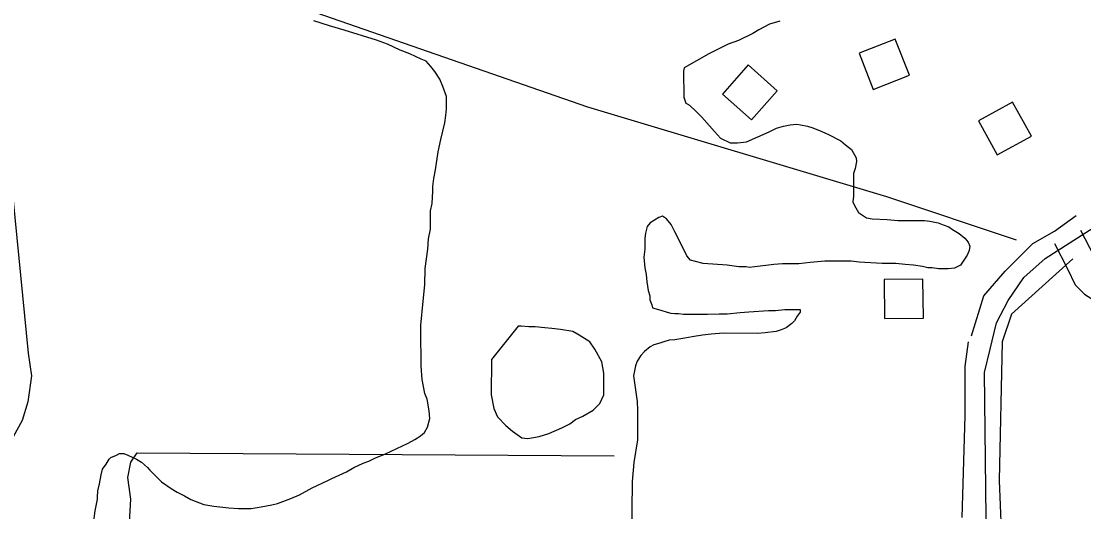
# Model space of a CAD drawing. Extents: x 3187622 to 3225504, y 800805 to 826213.
# Drawn here: x 3200774 to 3201868, y 807103 to 807608 of the extents above; entities that cross this region are included whole.
import ezdxf

# ---------------------------------------------------------------- set-up
doc = ezdxf.new("R2010")
doc.units = 0
for name, color, linetype in [('V-BLDG-OTLN', 7, 'Continuous'), ('V-ROAD-CNTR', 7, 'Continuous'), ('V-SITE-VEGE', 7, 'Continuous'), ('V-TOPO-SHOR', 7, 'Continuous')]:
    doc.layers.add(name, color=color, linetype=linetype)

msp = doc.modelspace()

# ---------------------------------------------------------------- linework, layer by layer
at = {"layer": 'V-BLDG-OTLN'}
for points in [[(3201651.7, 807537.4), (3201689, 807552.1), (3201674.4, 807589.3), (3201637.1, 807574.7)], [(3201526.4, 807506.2), (3201552.9, 807536.1), (3201523, 807562.7), (3201496.5, 807532.7)], [(3201779.4, 807470.1), (3201814.5, 807489.4), (3201795.2, 807524.4), (3201760.1, 807505.1)], [(3201703.3, 807302.2), (3201702.8, 807342.2), (3201662.8, 807341.7), (3201663.3, 807301.7)]]:
    msp.add_lwpolyline(points, close=True, dxfattribs=at)
at = {"layer": 'V-ROAD-CNTR'}
for points in [[(3201777.8, 806229.9), (3201766.2, 807246.1), (3201771.9, 807270.3), (3201778.7, 807297.4), (3201790.7, 807320.4), (3201806.7, 807343.9), (3201828.8, 807363.5), (3201874.4, 807392.5), (3201924.9, 807425.5), (3202397.4, 807686.1), (3202942.6, 807987.6)], [(3200746.1, 807622.1), (3200781.4, 807266.2), (3200784.8, 807242.8), (3200781, 807216.1), (3200775.4, 807196.7), (3200766.1, 807179.8)], [(3201865.1, 807392.6), (3201878.7, 807366.1), (3201884.7, 807353.5), (3201885.9, 807352.2), (3201887.7, 807350.4), (3201890, 807349.1), (3201896.9, 807346.4), (3201903.3, 807344.5), (3201937.7, 807337.4)], [(3201838.4, 807379), (3201851.8, 807352.8), (3201859.6, 807336.4), (3201864.6, 807331.1), (3201869.3, 807326.6), (3201876.6, 807322), (3201887.3, 807318), (3201895.9, 807315.4), (3201905.3, 807313.5)]]:
    msp.add_lwpolyline(points, dxfattribs=at)
at = {"layer": 'V-SITE-VEGE'}
for p, q in [((3201091.9, 807602.8), (3201075.6, 807608.1)), ((3201106.7, 807598.5), (3201091.9, 807602.8)), ((3201545, 807604.5), (3201533.9, 807598.7)), ((3201555.6, 807607.6), (3201545, 807604.5)), ((3201140.3, 807588.3), (3201106.7, 807598.5)), ((3201527.6, 807595.1), (3201512.8, 807587.8)), ((3201533.9, 807598.7), (3201527.6, 807595.1)), ((3201151.4, 807584.1), (3201140.3, 807588.3)), ((3201164.5, 807577.7), (3201151.4, 807584.1)), ((3201502.3, 807584.1), (3201482.2, 807574.2)), ((3201512.8, 807587.8), (3201502.3, 807584.1)), ((3201174.5, 807574), (3201164.5, 807577.7)), ((3201186.1, 807568.6), (3201174.5, 807574)), ((3201191.3, 807566.5), (3201186.1, 807568.6)), ((3201482.2, 807574.2), (3201456.8, 807559.6)), ((3201196.1, 807561.2), (3201191.3, 807566.5)), ((3201200.2, 807555.9), (3201196.1, 807561.2)), ((3201456.8, 807559.6), (3201456.3, 807556.4)), ((3201205.5, 807548), (3201200.2, 807555.9)), ((3201208.6, 807540.6), (3201205.5, 807548)), ((3201456.3, 807556.4), (3201456.7, 807529.5)), ((3201212.3, 807530.1), (3201208.6, 807540.6)), ((3201212.2, 807517.4), (3201212.3, 807530.1)), ((3201456.7, 807529.5), (3201458.8, 807523.2)), ((3201211.6, 807510.6), (3201212.2, 807517.4)), ((3201458.8, 807523.2), (3201461.4, 807522.1)), ((3201461.4, 807522.1), (3201467.2, 807516.8)), ((3201467.2, 807516.8), (3201475.1, 807508.9)), ((3201206.3, 807485.8), (3201210.6, 807503.2)), ((3201210.6, 807503.2), (3201211.6, 807510.6)), ((3201475.1, 807508.9), (3201488.2, 807494.1)), ((3201488.2, 807494.1), (3201494.5, 807487.2)), ((3201521.3, 807483.4), (3201544.5, 807493.8)), ((3201544.5, 807493.8), (3201551.9, 807497.5)), ((3201551.9, 807497.5), (3201559.3, 807499.6)), ((3201559.3, 807499.6), (3201566.2, 807501.1)), ((3201566.2, 807501.1), (3201573, 807501.6)), ((3201573, 807501.6), (3201576.7, 807501.1)), ((3201576.7, 807501.1), (3201584.1, 807499.5)), ((3201584.1, 807499.5), (3201589.3, 807497.9)), ((3201589.3, 807497.9), (3201598.8, 807494.1)), ((3201598.8, 807494.1), (3201605.7, 807490.9)), ((3201605.7, 807490.9), (3201618.3, 807484.6)), ((3201203.6, 807473.2), (3201206.3, 807485.8)), ((3201494.5, 807487.2), (3201504.5, 807482.4)), ((3201504.5, 807482.4), (3201511.8, 807482.4)), ((3201511.8, 807482.4), (3201521.3, 807483.4)), ((3201618.3, 807484.6), (3201623, 807480.3)), ((3201623, 807480.3), (3201629.3, 807475.5)), ((3201200.9, 807454.8), (3201203.6, 807473.2)), ((3201629.3, 807475.5), (3201634, 807467.1)), ((3201634.5, 807463.4), (3201632.9, 807456)), ((3201634, 807467.1), (3201634.5, 807463.4)), ((3201199.2, 807445.8), (3201200.9, 807454.8)), ((3201631.3, 807450.8), (3201631.2, 807427.6)), ((3201632.9, 807456), (3201631.3, 807450.8)), ((3201198.1, 807437.4), (3201199.2, 807445.8)), ((3201198.1, 807432.7), (3201198.1, 807437.4)), ((3201197.5, 807420), (3201198.1, 807432.7)), ((3201631.2, 807427.6), (3201630.6, 807421.8)), ((3201195.9, 807412.6), (3201197.5, 807420)), ((3201630.6, 807421.8), (3201632.2, 807418.1)), ((3201632.2, 807418.1), (3201636.4, 807410.7)), ((3201195.9, 807393.7), (3201195.9, 807412.6)), ((3201430.9, 807405.8), (3201421.9, 807400.1)), ((3201434.6, 807406.9), (3201430.9, 807405.8)), ((3201436.7, 807405.8), (3201434.6, 807406.9)), ((3201438.8, 807404.2), (3201436.7, 807405.8)), ((3201443.5, 807398.4), (3201438.8, 807404.2)), ((3201636.4, 807410.7), (3201644.8, 807405.4)), ((3201644.8, 807405.4), (3201650.6, 807404.3)), ((3201650.6, 807404.3), (3201665.9, 807403.7)), ((3201665.9, 807403.7), (3201676.9, 807402.6)), ((3201193.7, 807383.7), (3201195.9, 807393.7)), ((3201418.7, 807396.4), (3201417.1, 807389.5)), ((3201421.9, 807400.1), (3201418.7, 807396.4)), ((3201447.2, 807391), (3201443.5, 807398.4)), ((3201676.9, 807402.6), (3201704.3, 807402.5)), ((3201704.3, 807402.5), (3201710.1, 807402)), ((3201710.1, 807402), (3201718.5, 807400.3)), ((3201718.5, 807400.3), (3201723.8, 807398.2)), ((3201723.8, 807398.2), (3201729.6, 807396.1)), ((3201729.6, 807396.1), (3201733.3, 807393.4)), ((3201733.3, 807393.4), (3201740.1, 807389.2)), ((3201193.1, 807373.1), (3201193.7, 807383.7)), ((3201416.6, 807384.3), (3201416.5, 807373.2)), ((3201417.1, 807389.5), (3201416.6, 807384.3)), ((3201455, 807376.2), (3201447.2, 807391)), ((3201740.1, 807389.2), (3201745.9, 807384.4)), ((3201745.9, 807384.4), (3201749.5, 807380.2)), ((3201190.4, 807353.1), (3201193.1, 807373.1)), ((3201416.5, 807373.2), (3201415.4, 807364.8)), ((3201459.7, 807366.2), (3201455, 807376.2)), ((3201750.5, 807371.8), (3201748.4, 807367)), ((3201749.5, 807380.2), (3201751.1, 807376)), ((3201751.1, 807376), (3201750.5, 807371.8)), ((3201415.4, 807364.8), (3201416.4, 807353.7)), ((3201463.4, 807361.9), (3201459.7, 807366.2)), ((3201468.6, 807360.3), (3201463.4, 807361.9)), ((3201476.5, 807358.2), (3201468.6, 807360.3)), ((3201601.9, 807360.8), (3201586.6, 807359.3)), ((3201628.8, 807360.7), (3201601.9, 807360.8)), ((3201637.2, 807359.6), (3201628.8, 807360.7)), ((3201660.9, 807358.4), (3201637.2, 807359.6)), ((3201745.8, 807362.8), (3201741.5, 807356.5)), ((3201748.4, 807367), (3201745.8, 807362.8)), ((3201189.8, 807336.3), (3201190.4, 807353.1)), ((3201416.4, 807353.7), (3201418, 807346.9)), ((3201501.3, 807356.5), (3201476.5, 807358.2)), ((3201513.4, 807354.9), (3201501.3, 807356.5)), ((3201520.8, 807354.8), (3201513.4, 807354.9)), ((3201523.9, 807354.3), (3201520.8, 807354.8)), ((3201529.7, 807354.8), (3201523.9, 807354.3)), ((3201549.2, 807357.4), (3201529.7, 807354.8)), ((3201558.2, 807357.8), (3201549.2, 807357.4)), ((3201575, 807357.8), (3201558.2, 807357.8)), ((3201586.6, 807359.3), (3201575, 807357.8)), ((3201675.1, 807358.4), (3201660.9, 807358.4)), ((3201684.6, 807357.3), (3201675.1, 807358.4)), ((3201693.1, 807356.7), (3201684.6, 807357.3)), ((3201702.5, 807355.1), (3201693.1, 807356.7)), ((3201707.8, 807354), (3201702.5, 807355.1)), ((3201712.5, 807354), (3201707.8, 807354)), ((3201718.9, 807352.9), (3201712.5, 807354)), ((3201728.9, 807352.9), (3201718.9, 807352.9)), ((3201735.2, 807353.4), (3201728.9, 807352.9)), ((3201741.5, 807356.5), (3201735.2, 807353.4)), ((3201418, 807346.9), (3201418.5, 807339.5)), ((3201418.5, 807339.5), (3201420, 807330.5)), ((3201188.1, 807319.4), (3201189.8, 807336.3)), ((3201420, 807330.5), (3201421.6, 807325.2)), ((3201185.9, 807294.7), (3201188.1, 807319.4)), ((3201421.6, 807325.2), (3201421.6, 807321)), ((3201421.6, 807321), (3201423.6, 807315.8)), ((3201423.6, 807315.8), (3201424.2, 807312.6)), ((3201424.2, 807312.6), (3201433.1, 807310.4)), ((3201433.1, 807310.4), (3201439.4, 807308.3)), ((3201439.4, 807308.3), (3201443.1, 807307.2)), ((3201443.1, 807307.2), (3201447.3, 807306.7)), ((3201447.3, 807306.7), (3201451, 807306.7)), ((3201451, 807306.7), (3201456.3, 807306.1)), ((3201456.3, 807306.1), (3201481, 807306)), ((3201481, 807306), (3201493.1, 807306.5)), ((3201493.1, 807306.5), (3201501.1, 807306.5)), ((3201501.1, 807306.5), (3201514.8, 807308)), ((3201514.8, 807308), (3201523.7, 807308.5)), ((3201523.7, 807308.5), (3201543.7, 807310)), ((3201543.7, 807310), (3201551.1, 807309.9)), ((3201551.1, 807309.9), (3201560.6, 807310.9)), ((3201560.6, 807310.9), (3201576.4, 807310.9)), ((3201576.4, 807308.2), (3201573.2, 807304)), ((3201576.4, 807310.9), (3201576.4, 807308.2)), ((3201185.9, 807280.4), (3201185.9, 807294.7)), ((3201567.9, 807296.7), (3201562.1, 807292)), ((3201570.6, 807299.3), (3201567.9, 807296.7)), ((3201573.2, 807304), (3201570.6, 807299.3)), ((3201286, 807293.7), (3201258.5, 807259.6)), ((3201289.2, 807293.7), (3201286, 807293.7)), ((3201297.1, 807293.1), (3201289.2, 807293.7)), ((3201303.4, 807293.1), (3201297.1, 807293.1)), ((3201313.4, 807292), (3201303.4, 807293.1)), ((3201320.8, 807291.4), (3201313.4, 807292)), ((3201329.7, 807290.4), (3201320.8, 807291.4)), ((3201342.4, 807288.2), (3201329.7, 807290.4)), ((3201348.7, 807284.5), (3201342.4, 807288.2)), ((3201359.7, 807277.6), (3201348.7, 807284.5)), ((3201475.7, 807284.4), (3201465.1, 807282.9)), ((3201484.6, 807285.5), (3201475.7, 807284.4)), ((3201497.3, 807286.5), (3201484.6, 807285.5)), ((3201532.6, 807286.3), (3201497.3, 807286.5)), ((3201540.5, 807286.8), (3201532.6, 807286.3)), ((3201551.6, 807288.3), (3201540.5, 807286.8)), ((3201556.8, 807289.9), (3201551.6, 807288.3)), ((3201562.1, 807292), (3201556.8, 807289.9)), ((3201186.3, 807262), (3201185.9, 807280.4)), ((3201365, 807270.2), (3201359.7, 807277.6)), ((3201421.9, 807272.6), (3201416.1, 807267.8)), ((3201425.6, 807274.7), (3201421.9, 807272.6)), ((3201431.9, 807276.2), (3201425.6, 807274.7)), ((3201436.1, 807277.8), (3201431.9, 807276.2)), ((3201441.4, 807279.3), (3201436.1, 807277.8)), ((3201447.2, 807279.8), (3201441.4, 807279.3)), ((3201457.7, 807281.4), (3201447.2, 807279.8)), ((3201465.1, 807282.9), (3201457.7, 807281.4)), ((3201186.3, 807252.5), (3201186.3, 807262)), ((3201372.3, 807257), (3201365, 807270.2)), ((3201412.3, 807263.6), (3201408.6, 807257.9)), ((3201416.1, 807267.8), (3201412.3, 807263.6)), ((3201187.3, 807238.8), (3201186.3, 807252.5)), ((3201258.5, 807259.6), (3201258.3, 807223.2)), ((3201374.3, 807245.4), (3201372.3, 807257)), ((3201407, 807253.1), (3201405.4, 807246.3)), ((3201408.6, 807257.9), (3201407, 807253.1)), ((3201374.2, 807223.2), (3201374.3, 807245.4)), ((3201405.4, 807246.3), (3201404.9, 807242.6)), ((3201404.9, 807242.6), (3201408.5, 807216.2)), ((3201189.8, 807224.6), (3201187.3, 807238.8)), ((3201192.4, 807218.8), (3201189.8, 807224.6)), ((3201194.5, 807206.6), (3201192.4, 807218.8)), ((3201258.3, 807223.2), (3201260.9, 807209)), ((3201370, 807214.3), (3201374.2, 807223.2)), ((3201195, 807198.7), (3201194.5, 807206.6)), ((3201260.9, 807209), (3201264.6, 807200.5)), ((3201352.5, 807201.2), (3201363.1, 807207.5)), ((3201363.1, 807207.5), (3201370, 807214.3)), ((3201408.5, 807216.2), (3201408.9, 807207.3)), ((3201408.9, 807207.3), (3201408.8, 807176.7)), ((3201192.8, 807189.8), (3201195, 807198.7)), ((3201264.6, 807200.5), (3201273.5, 807191.5)), ((3201339.3, 807193.4), (3201345.1, 807197.6)), ((3201345.1, 807197.6), (3201352.5, 807201.2)), ((3201185.4, 807180.9), (3201189.7, 807184.5)), ((3201189.7, 807184.5), (3201192.8, 807189.8)), ((3201273.5, 807191.5), (3201280.3, 807185.7)), ((3201280.3, 807185.7), (3201289.7, 807178.8)), ((3201317.7, 807183.4), (3201330.9, 807189.2)), ((3201330.9, 807189.2), (3201339.3, 807193.4)), ((3201172.8, 807173.5), (3201179.6, 807177.2)), ((3201179.6, 807177.2), (3201182.3, 807178.8)), ((3201182.3, 807178.8), (3201185.4, 807180.9)), ((3201289.7, 807178.8), (3201296.1, 807178.3)), ((3201296.1, 807178.3), (3201307.7, 807180.3)), ((3201307.7, 807180.3), (3201317.7, 807183.4)), ((3201408.8, 807176.7), (3201405, 807153.6)), ((3200872.4, 807161.2), (3200875.6, 807162.7)), ((3200875.6, 807162.7), (3200879.8, 807162.7)), ((3200879.8, 807162.7), (3200884, 807161.1)), ((3201149.5, 807162.6), (3201172.8, 807173.5)), ((3200858.1, 807146.5), (3200861.8, 807151.7)), ((3200861.8, 807151.7), (3200865, 807157)), ((3200865, 807157), (3200866.6, 807158.6)), ((3200866.6, 807158.6), (3200872.4, 807161.2)), ((3200884, 807161.1), (3200892.9, 807156.9)), ((3200892.9, 807156.9), (3200898.2, 807153.7)), ((3200898.2, 807153.7), (3200904.5, 807148.4)), ((3201116.8, 807148.5), (3201126.3, 807152.7)), ((3201126.3, 807152.7), (3201132.1, 807154.8)), ((3201132.1, 807154.8), (3201138.4, 807157.9)), ((3201138.4, 807157.9), (3201149.5, 807162.6)), ((3201405, 807153.6), (3201403.4, 807134.1)), ((3200856.5, 807140.7), (3200858.1, 807146.5)), ((3200904.5, 807148.4), (3200906.6, 807145.7)), ((3200906.6, 807145.7), (3200918.6, 807133.6)), ((3201094.1, 807137), (3201109.4, 807143.8)), ((3201109.4, 807143.8), (3201116.8, 807148.5)), ((3200853.3, 807124.4), (3200854.9, 807131.7)), ((3200854.9, 807131.7), (3200856.5, 807140.7)), ((3200918.6, 807133.6), (3200928.6, 807126.7)), ((3201074, 807127.6), (3201089.9, 807134.9)), ((3201089.9, 807134.9), (3201094.1, 807137)), ((3201403.4, 807134.1), (3201403.2, 807104)), ((3200852.7, 807118), (3200853.3, 807124.4)), ((3200928.6, 807126.7), (3200934.9, 807123)), ((3200934.9, 807123), (3200942.3, 807119.2)), ((3200942.3, 807119.2), (3200949.1, 807115.5)), ((3201051.9, 807116.6), (3201060.8, 807120.3)), ((3201060.8, 807120.3), (3201074, 807127.6)), ((3200850.5, 807103.8), (3200852.7, 807115.9)), ((3200852.7, 807115.9), (3200852.7, 807118)), ((3200949.1, 807115.5), (3200962.3, 807110.2)), ((3200962.3, 807110.2), (3200972.8, 807108.6)), ((3200972.8, 807108.6), (3200988.1, 807106.9)), ((3201021.3, 807107.8), (3201032.3, 807109.9)), ((3201032.3, 807109.9), (3201038.1, 807111.4)), ((3201038.1, 807111.4), (3201051.9, 807116.6)), ((3200848.9, 807090.7), (3200850.5, 807103.8)), ((3200988.1, 807106.9), (3200998.1, 807106.3)), ((3200998.1, 807106.3), (3201011.2, 807106.3)), ((3201011.2, 807106.3), (3201021.3, 807107.8)), ((3201403.2, 807104), (3201402.6, 807085.6))]:
    msp.add_line(p, q, dxfattribs=at)
at = {"layer": 'V-TOPO-SHOR'}
for points in [[(3199476.7, 808435.9), (3199710.9, 808273.3), (3199959.4, 808100.7), (3200075, 808018.8), (3200197, 807940.4), (3200298.3, 807874.7), (3200349.6, 807845.6), (3200384.7, 807829.3), (3200430.8, 807814.1), (3200688.4, 807736.8), (3200788.2, 807711.5), (3200995.6, 807645.4), (3201357.5, 807519.7), (3201665.3, 807427.1), (3201799, 807382.7)], [(3201752.7, 807283.9), (3201765.4, 807325.2), (3201787.6, 807350.5), (3201816.1, 807379), (3201838.3, 807391.7), (3201860.5, 807407.6)], [(3201857.3, 807363.2), (3201793.9, 807306.1), (3201784.4, 807277.6), (3201781.3, 807135), (3201784.4, 807058.9)], [(3201743.2, 807096.9), (3201746.4, 807201.5), (3201746.4, 807252.2), (3201749.6, 807277.6)], [(3200881, 806529.5), (3200887.3, 806716.5), (3200893.7, 806856), (3200881, 806897.2), (3200871.5, 806954.3), (3200881, 806998.6), (3200890.5, 807027.2), (3200884.1, 807062), (3200887.3, 807115.9), (3200884.1, 807138.1), (3200887.3, 807154), (3200893.7, 807163.5), (3201385, 807160.3)]]:
    msp.add_lwpolyline(points, dxfattribs=at)

doc.saveas('drawing.dxf')
